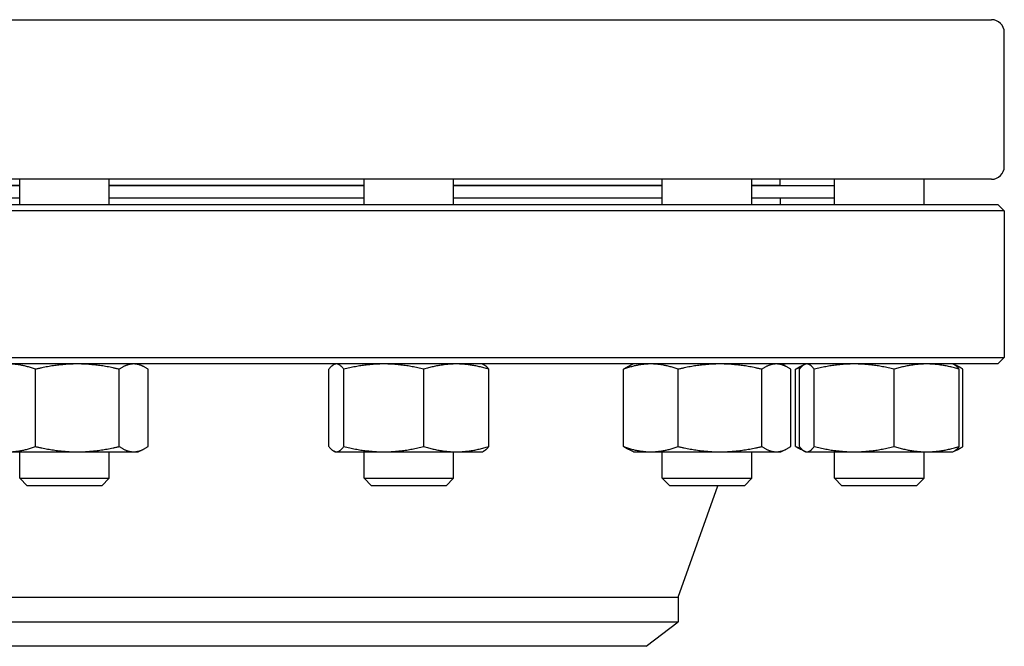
# Model space of a CAD drawing. Header units: inches. Extents: x 5 to 1128, y -85 to 748.
# Tile 618 of 656: x 608.66 to 618.28, y 566.18 to 572.31. Entities that reach past the tile are written whole.
import ezdxf

# ---------------------------------------------------------------- set-up
doc = ezdxf.new("R2010")
doc.units = ezdxf.units.IN
doc.header["$LTSCALE"] = 32
doc.header["$MEASUREMENT"] = 0
doc.layers.add('Visible (ANSI)', color=7, linetype='Continuous', lineweight=30)

msp = doc.modelspace()

# ---------------------------------------------------------------- linework, layer by layer
at = {"layer": 'Visible (ANSI)'}
for p, q in [((603.40563, 572.30978), (618.15563, 572.30978)), ((618.28063, 570.87478), (618.28063, 572.18478)), ((618.15563, 570.74978), (603.40563, 570.74978)), ((608.66081, 570.50478), (608.66081, 570.74978)), ((609.53581, 570.50478), (609.53581, 570.74978)), ((612.02546, 570.50478), (612.02546, 570.74978)), ((612.90046, 570.50478), (612.90046, 570.74978)), ((614.93933, 570.50478), (614.93933, 570.74978)), ((615.81433, 570.50478), (615.81433, 570.74978)), ((616.09063, 570.68978), (616.09063, 570.74978)), ((616.62165, 570.50478), (616.62165, 570.74978)), ((617.49665, 570.50478), (617.49665, 570.74978)), ((608.66081, 570.68978), (606.62194, 570.68978)), ((608.66081, 570.68478), (606.62194, 570.68478)), ((612.02546, 570.68978), (609.53581, 570.68978)), ((612.02546, 570.68478), (609.53581, 570.68478)), ((614.93933, 570.68978), (612.90046, 570.68978)), ((614.93933, 570.68478), (612.90046, 570.68478)), ((616.09063, 570.68978), (615.81433, 570.68978)), ((616.62165, 570.68478), (615.81433, 570.68478)), ((615.97063, 570.68478), (615.97063, 570.68978)), ((608.66081, 570.56478), (606.62194, 570.56478)), ((612.02546, 570.56478), (609.53581, 570.56478)), ((614.93933, 570.56478), (612.90046, 570.56478)), ((616.62165, 570.56478), (615.81433, 570.56478)), ((616.09063, 570.56478), (616.09063, 570.50478)), ((603.34313, 570.50478), (618.21813, 570.50478)), ((618.21813, 570.50478), (618.28063, 570.44228)), ((618.28063, 570.44228), (603.28063, 570.44228)), ((618.28063, 570.44228), (618.28063, 569.00728)), ((603.28063, 569.00728), (618.28063, 569.00728)), ((618.21813, 568.94478), (603.34313, 568.94478)), ((609.81731, 568.94478), (609.8631, 568.92343)), ((611.74396, 568.94478), (611.7327, 568.93953)), ((613.18196, 568.94478), (613.19321, 568.93953)), ((614.65783, 568.94478), (614.61204, 568.92343)), ((616.09583, 568.94478), (616.14161, 568.92343)), ((616.32889, 568.93953), (616.29436, 568.92343)), ((616.34015, 568.94478), (616.32889, 568.93953)), ((617.77815, 568.94478), (617.78941, 568.93953)), ((617.78941, 568.93953), (617.82394, 568.92343)), ((618.21813, 568.94478), (618.28063, 569.00728)), ((608.81536, 568.13765), (608.81536, 568.89291)), ((609.63279, 568.13765), (609.63279, 568.89291)), ((609.91574, 568.13765), (609.91574, 568.89291)), ((611.68243, 568.13765), (611.68243, 568.89291)), ((611.82765, 568.13765), (611.82765, 568.89291)), ((612.60818, 568.13765), (612.60818, 568.89291)), ((613.24348, 568.13765), (613.24348, 568.89291)), ((614.5594, 568.13765), (614.5594, 568.89291)), ((615.09388, 568.13765), (615.09388, 568.89291)), ((615.91131, 568.13765), (615.91131, 568.89291)), ((616.19426, 568.13765), (616.19426, 568.89291)), ((616.24172, 568.13765), (616.24172, 568.89291)), ((616.27863, 568.13765), (616.27863, 568.89291)), ((616.42385, 568.13765), (616.42385, 568.89291)), ((617.20437, 568.13765), (617.20437, 568.89291)), ((617.83968, 568.13765), (617.83968, 568.89291)), ((617.87658, 568.13765), (617.87658, 568.89291)), ((608.54812, 568.08578), (609.22407, 568.08578)), ((608.66081, 567.8277), (608.66081, 568.08578)), ((609.22407, 568.08578), (609.77426, 568.08578)), ((609.53581, 567.8277), (609.53581, 568.08578)), ((609.77426, 568.08578), (609.81731, 568.08578)), ((609.81731, 568.08578), (609.8631, 568.10713)), ((611.74396, 568.08578), (611.7327, 568.09103)), ((611.74396, 568.08578), (611.75504, 568.08578)), ((611.75504, 568.08578), (612.21791, 568.08578)), ((612.02546, 567.8277), (612.02546, 568.08578)), ((612.21791, 568.08578), (612.92583, 568.08578)), ((612.90046, 567.8277), (612.90046, 568.08578)), ((612.92583, 568.08578), (613.18196, 568.08578)), ((613.18196, 568.08578), (613.19321, 568.09103)), ((614.65783, 568.08578), (614.61204, 568.10713)), ((614.65783, 568.08578), (614.82664, 568.08578)), ((614.82664, 568.08578), (615.50259, 568.08578)), ((614.93933, 567.8277), (614.93933, 568.08578)), ((615.50259, 568.08578), (616.05278, 568.08578)), ((615.81433, 567.8277), (615.81433, 568.08578)), ((616.05278, 568.08578), (616.09583, 568.08578)), ((616.09583, 568.08578), (616.14161, 568.10713)), ((616.32889, 568.09103), (616.29436, 568.10713)), ((616.34015, 568.08578), (616.32889, 568.09103)), ((616.34015, 568.08578), (616.35124, 568.08578)), ((616.35124, 568.08578), (616.81411, 568.08578)), ((616.62165, 567.8277), (616.62165, 568.08578)), ((616.81411, 568.08578), (617.52202, 568.08578)), ((617.49665, 567.8277), (617.49665, 568.08578)), ((617.52202, 568.08578), (617.77815, 568.08578)), ((617.77815, 568.08578), (617.78941, 568.09103)), ((617.78941, 568.09103), (617.82394, 568.10713)), ((608.66081, 567.8277), (609.53581, 567.8277)), ((608.73373, 567.75478), (608.66081, 567.8277)), ((609.46289, 567.75478), (609.53581, 567.8277)), ((612.02546, 567.8277), (612.90046, 567.8277)), ((612.09837, 567.75478), (612.02546, 567.8277)), ((612.82754, 567.75478), (612.90046, 567.8277)), ((614.93933, 567.8277), (615.81433, 567.8277)), ((615.01224, 567.75478), (614.93933, 567.8277)), ((615.74141, 567.75478), (615.81433, 567.8277)), ((616.62165, 567.8277), (617.49665, 567.8277)), ((616.69457, 567.75478), (616.62165, 567.8277)), ((617.42373, 567.75478), (617.49665, 567.8277)), ((609.46289, 567.75478), (608.73373, 567.75478)), ((612.82754, 567.75478), (612.09837, 567.75478)), ((615.74141, 567.75478), (615.01224, 567.75478)), ((615.09563, 566.66478), (615.48287, 567.75478)), ((617.42373, 567.75478), (616.69457, 567.75478)), ((606.46563, 566.66478), (615.09563, 566.66478)), ((615.09563, 566.66478), (615.09563, 566.42457)), ((606.46563, 566.42457), (615.09563, 566.42457)), ((614.78313, 566.18478), (615.09563, 566.42457)), ((614.78313, 566.18478), (606.77813, 566.18478))]:
    msp.add_line(p, q, dxfattribs=at)
for centre, radius, start, end in [((618.15563, 572.18478), 0.125, 0, 90), ((618.15563, 570.87478), 0.125, 270, 0), ((616.17037, 568.56978), 0.375, 90, 99.684496)]:
    msp.add_arc(centre, radius, start, end, dxfattribs=at)
for points, weights in [([(608.81536, 568.89291), (608.67214, 568.94478), (608.54812, 568.94478)], [1, 1.0379548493, 1]), ([(609.22407, 568.94478), (609.03439, 568.94478), (608.81536, 568.89291)], [1, 1.0379548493, 1]), ([(609.63279, 568.89291), (609.41376, 568.94478), (609.22407, 568.94478)], [1, 1.0379548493, 1]), ([(609.77426, 568.94478), (609.7086, 568.94478), (609.63279, 568.89291)], [1, 1.0379548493, 1]), ([(609.91574, 568.89291), (609.83992, 568.94478), (609.77426, 568.94478)], [1, 1.0379548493, 1]), ([(611.75504, 568.94478), (611.72134, 568.94478), (611.68243, 568.89291)], [1, 1.0379548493, 1]), ([(611.82765, 568.89291), (611.78874, 568.94478), (611.75504, 568.94478)], [1, 1.0379548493, 1]), ([(612.21791, 568.94478), (612.03679, 568.94478), (611.82765, 568.89291)], [1, 1.0379548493, 1]), ([(612.60818, 568.89291), (612.39904, 568.94478), (612.21791, 568.94478)], [1, 1.0379548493, 1]), ([(612.92583, 568.94478), (612.77841, 568.94478), (612.60818, 568.89291)], [1, 1.0379548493, 1]), ([(613.24348, 568.89291), (613.07325, 568.94478), (612.92583, 568.94478)], [1, 1.0379548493, 1]), ([(613.19321, 568.93953), (613.21674, 568.92856), (613.24348, 568.89291)], [1.01653872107, 1.02578038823, 1]), ([(614.82664, 568.94478), (614.70261, 568.94478), (614.5594, 568.89291)], [1, 1.0379548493, 1]), ([(614.5594, 568.89291), (614.5868, 568.91166), (614.61204, 568.92343)], [1, 1.01339325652, 1.01733426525]), ([(615.09388, 568.89291), (614.95066, 568.94478), (614.82664, 568.94478)], [1, 1.0379548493, 1]), ([(615.50259, 568.94478), (615.31291, 568.94478), (615.09388, 568.89291)], [1, 1.0379548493, 1]), ([(615.91131, 568.89291), (615.69228, 568.94478), (615.50259, 568.94478)], [1, 1.0379548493, 1]), ([(616.05278, 568.94478), (615.98712, 568.94478), (615.91131, 568.89291)], [1, 1.0379548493, 1]), ([(616.19426, 568.89291), (616.11844, 568.94478), (616.05278, 568.94478)], [1, 1.0379548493, 1]), ([(616.24172, 568.89291), (616.26912, 568.91166), (616.29436, 568.92343)], [1, 1.01339325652, 1.01733426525]), ([(616.35124, 568.94478), (616.31754, 568.94478), (616.27863, 568.89291)], [1, 1.0379548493, 1]), ([(616.42385, 568.89291), (616.38493, 568.94478), (616.35124, 568.94478)], [1, 1.0379548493, 1]), ([(616.81411, 568.94478), (616.63299, 568.94478), (616.42385, 568.89291)], [1, 1.0379548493, 1]), ([(617.20437, 568.89291), (616.99523, 568.94478), (616.81411, 568.94478)], [1, 1.0379548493, 1]), ([(617.52202, 568.94478), (617.3746, 568.94478), (617.20437, 568.89291)], [1, 1.0379548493, 1]), ([(617.83968, 568.89291), (617.66945, 568.94478), (617.52202, 568.94478)], [1, 1.0379548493, 1]), ([(617.78941, 568.93953), (617.81293, 568.92856), (617.83968, 568.89291)], [1.01653872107, 1.02578038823, 1]), ([(617.87658, 568.89291), (617.83661, 568.92026), (617.80076, 568.93295)], [1, 1.01965956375, 1.01895290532]), ([(616.29239, 568.9099), (616.26763, 568.90229), (616.24172, 568.89291)], [1.01098059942, 1.00665836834, 1]), ([(608.54812, 568.08578), (608.67214, 568.08578), (608.81536, 568.13765)], [1, 1.0379548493, 1]), ([(608.81536, 568.13765), (609.03439, 568.08578), (609.22407, 568.08578)], [1, 1.0379548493, 1]), ([(609.22407, 568.08578), (609.41376, 568.08578), (609.63279, 568.13765)], [1, 1.0379548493, 1]), ([(609.63279, 568.13765), (609.7086, 568.08578), (609.77426, 568.08578)], [1, 1.0379548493, 1]), ([(609.77426, 568.08578), (609.83992, 568.08578), (609.91574, 568.13765)], [1, 1.0379548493, 1]), ([(611.68243, 568.13765), (611.72134, 568.08578), (611.75504, 568.08578)], [1, 1.0379548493, 1]), ([(611.75504, 568.08578), (611.78874, 568.08578), (611.82765, 568.13765)], [1, 1.0379548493, 1]), ([(611.82765, 568.13765), (612.03679, 568.08578), (612.21791, 568.08578)], [1, 1.0379548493, 1]), ([(612.21791, 568.08578), (612.39904, 568.08578), (612.60818, 568.13765)], [1, 1.0379548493, 1]), ([(612.60818, 568.13765), (612.77841, 568.08578), (612.92583, 568.08578)], [1, 1.0379548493, 1]), ([(612.92583, 568.08578), (613.07325, 568.08578), (613.24348, 568.13765)], [1, 1.0379548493, 1]), ([(613.24348, 568.13765), (613.21674, 568.102), (613.19321, 568.09103)], [1, 1.02578038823, 1.01653872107]), ([(614.61204, 568.10713), (614.5868, 568.1189), (614.5594, 568.13765)], [1.01733426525, 1.01339325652, 1]), ([(614.5594, 568.13765), (614.70261, 568.08578), (614.82664, 568.08578)], [1, 1.0379548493, 1]), ([(614.82664, 568.08578), (614.95066, 568.08578), (615.09388, 568.13765)], [1, 1.0379548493, 1]), ([(615.09388, 568.13765), (615.31291, 568.08578), (615.50259, 568.08578)], [1, 1.0379548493, 1]), ([(615.50259, 568.08578), (615.69228, 568.08578), (615.91131, 568.13765)], [1, 1.0379548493, 1]), ([(615.91131, 568.13765), (615.98712, 568.08578), (616.05278, 568.08578)], [1, 1.0379548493, 1]), ([(616.05278, 568.08578), (616.11844, 568.08578), (616.19426, 568.13765)], [1, 1.0379548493, 1]), ([(616.29436, 568.10713), (616.26912, 568.1189), (616.24172, 568.13765)], [1.01733426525, 1.01339325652, 1]), ([(616.24172, 568.13765), (616.26763, 568.12827), (616.29239, 568.12066)], [1, 1.00665836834, 1.01098059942]), ([(616.27863, 568.13765), (616.31754, 568.08578), (616.35124, 568.08578)], [1, 1.0379548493, 1]), ([(616.35124, 568.08578), (616.38493, 568.08578), (616.42385, 568.13765)], [1, 1.0379548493, 1]), ([(616.42385, 568.13765), (616.63299, 568.08578), (616.81411, 568.08578)], [1, 1.0379548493, 1]), ([(616.81411, 568.08578), (616.99523, 568.08578), (617.20437, 568.13765)], [1, 1.0379548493, 1]), ([(617.20437, 568.13765), (617.3746, 568.08578), (617.52202, 568.08578)], [1, 1.0379548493, 1]), ([(617.52202, 568.08578), (617.66945, 568.08578), (617.83968, 568.13765)], [1, 1.0379548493, 1]), ([(617.83968, 568.13765), (617.81293, 568.102), (617.78941, 568.09103)], [1, 1.02578038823, 1.01653872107]), ([(617.80076, 568.09761), (617.83661, 568.1103), (617.87658, 568.13765)], [1.01895290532, 1.01965956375, 1])]:
    msp.add_rational_spline(points, weights, degree=2, dxfattribs=at)

doc.saveas('drawing.dxf')
